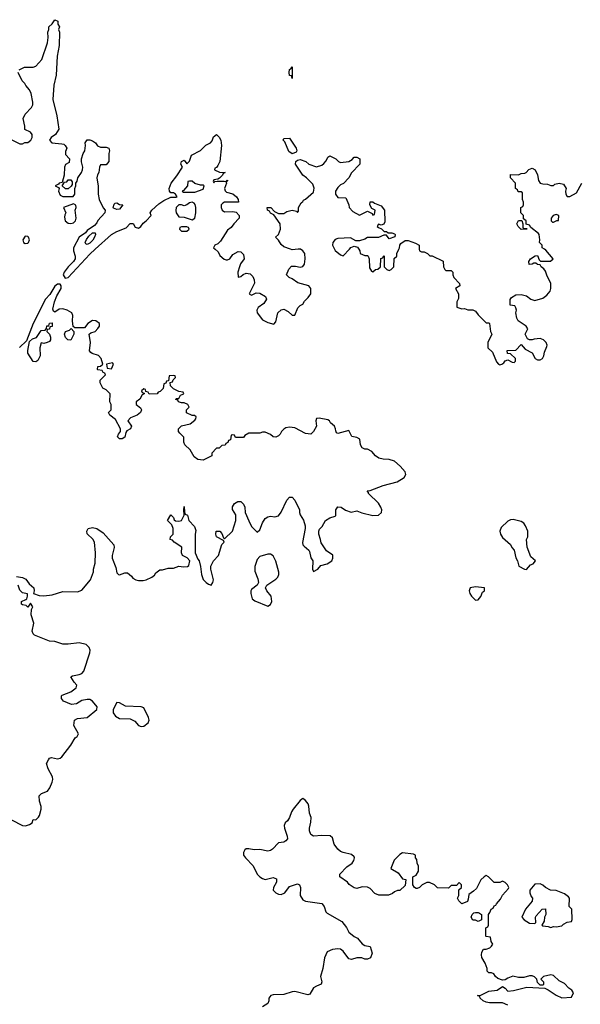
# Model space of a CAD drawing. Header units: inches. Extents: x 2601469 to 2753575, y 449403 to 582909.
# Tile 263 of 350: x 2675290 to 2679448, y 514404 to 521702. Entities that reach past the tile are written whole.
import ezdxf

# ---------------------------------------------------------------- set-up
doc = ezdxf.new("R2010")
doc.units = ezdxf.units.IN
doc.header["$MEASUREMENT"] = 0
doc.layers.add('C6571', color=7, linetype='Continuous')
doc.layers.add('C6572', color=7, linetype='Continuous')

msp = doc.modelspace()

# ---------------------------------------------------------------- linework, layer by layer
at = {"layer": 'C6571', "color": 4, "elevation": 4}
for points in [[(2675688.7, 520000), (2675688.7, 519990), (2675702.3, 519950), (2675700.9, 519930), (2675688.7, 519910), (2675650, 519869.5), (2675620.3, 519830), (2675612.4, 519810), (2675626.1, 519786.1), (2675650, 519792.4), (2675810, 519964.9), (2675848.6, 520000)], [(2676739.5, 520000), (2676761.4, 519981.4), (2676775.3, 519955.3), (2676806, 519926), (2676822, 519922), (2676830, 519921), (2676848, 519930), (2676870, 519962), (2676910, 519984.7), (2676930, 519982), (2676950, 519962), (2676954.8, 519930), (2676928.5, 519891.5), (2676920.5, 519870), (2676908, 519830), (2676910, 519794), (2676930, 519798), (2676946.3, 519813.7), (2676970, 519822.8), (2676998, 519818), (2677019.8, 519799.8), (2677030, 519774), (2677030.7, 519749.3), (2676992, 519670), (2677010, 519661), (2677042.7, 519677.3), (2677070, 519676), (2677112, 519650), (2677121, 519630), (2677100.7, 519599.3), (2677058.8, 519570), (2677047.7, 519550), (2677050.8, 519530), (2677090, 519478), (2677130, 519458), (2677173.6, 519446.4), (2677190, 519462), (2677204, 519530), (2677230, 519551.3), (2677250, 519556), (2677279.9, 519539.9), (2677310, 519511.3), (2677330, 519512), (2677352.9, 519567.1), (2677370, 519584.7), (2677390, 519594), (2677403.1, 519616.9), (2677430, 519642), (2677448, 519670), (2677448.7, 519710), (2677435.3, 519730), (2677352.5, 519752.5), (2677310, 519781.2), (2677288, 519790), (2677268.7, 519810), (2677286.8, 519853.2), (2677304.7, 519875.3), (2677335.3, 519875.3), (2677370, 519866.8), (2677390, 519872), (2677402, 519890), (2677408, 519930), (2677404, 519970), (2677388.7, 519990), (2677372, 520000)], [(2677356.1, 520000), (2677310, 519996), (2677299.6, 520000)], [(2677625.7, 520000), (2677630, 519991.3), (2677670, 519958), (2677690, 519952), (2677734.9, 520000)], [(2677805.8, 520000), (2677812, 519990), (2677814, 519970), (2677850, 519954), (2677870, 519954), (2677874, 519950), (2677882, 519930), (2677883.6, 519863.6), (2677898, 519838), (2677910, 519834), (2677928.4, 519851.6), (2677947.3, 519852.7), (2677966, 519870), (2677968.4, 519931.6), (2677982, 519938), (2677990, 519954), (2677994, 519950), (2677994, 519870), (2678014, 519850), (2678030, 519842), (2678046, 519850), (2678066, 519870), (2678068.4, 519931.6), (2678086, 519950), (2678086, 519970), (2678102.5, 520000)], [(2678253.5, 520000), (2678254, 519990), (2678270, 519982), (2678290, 519982), (2678314, 519970), (2678332.7, 519952.7), (2678350, 519952), (2678430, 519912), (2678432, 519870), (2678442, 519850), (2678450, 519842), (2678490, 519842), (2678502, 519830), (2678502, 519810), (2678511, 519790), (2678552.7, 519747.3), (2678554, 519730), (2678522, 519710), (2678544.7, 519670), (2678543.6, 519636.4), (2678531.3, 519610), (2678532, 519572), (2678570, 519558), (2678590, 519562), (2678612.7, 519552.7), (2678650, 519552), (2678670, 519542), (2678690, 519514), (2678750, 519454), (2678770, 519454), (2678774, 519450), (2678782, 519390), (2678792, 519370), (2678762, 519310), (2678762, 519270), (2678796.8, 519236.8), (2678826.4, 519166.4), (2678842, 519150), (2678850, 519144.7), (2678866, 519150), (2678880.4, 519159.6), (2678890, 519174), (2678910, 519182), (2678943.6, 519163.6), (2678958, 519162), (2678966, 519170), (2678966, 519190), (2678930, 519226), (2678908, 519228), (2678906, 519250), (2678970, 519252), (2679010, 519294), (2679039.6, 519259.6), (2679090, 519232), (2679112, 519190), (2679130, 519181), (2679150, 519181), (2679168, 519190), (2679178, 519210), (2679183.1, 519236.9), (2679200.4, 519279.6), (2679202, 519290), (2679194, 519310), (2679175.3, 519330), (2679150, 519339), (2679105.4, 519334.6), (2679090, 519328), (2679070, 519328), (2679056.4, 519336.4), (2679038, 519370), (2679058, 519410), (2679046, 519430), (2678988, 519470), (2678978, 519490), (2678968.9, 519528.9), (2678975.3, 519550), (2678970, 519566), (2678962, 519582), (2678927.3, 519587.3), (2678928.4, 519628.4), (2678936.4, 519643.6), (2678970, 519662), (2679010, 519664.7), (2679050, 519656), (2679082, 519630), (2679110, 519621), (2679170, 519638), (2679200.2, 519659.8), (2679224, 519690), (2679229, 519710), (2679228.4, 519748.4), (2679202, 519802), (2679190, 519838), (2679176.5, 519856.5), (2679158, 519870), (2679150, 519886), (2679130, 519888), (2679118, 519898), (2679103.6, 519896.4), (2679091.1, 519888.9), (2679068.4, 519888.4), (2679066, 519910), (2679078, 519930), (2679112, 519952), (2679130, 519954), (2679142, 519922), (2679152.7, 519912.7), (2679227.3, 519912.7), (2679246, 519930), (2679193.2, 519993.2), (2679182.2, 520000)], [(2675266, 517574), (2675310, 517567.3), (2675334.9, 517554.9), (2675359.8, 517519.8), (2675394.8, 517490), (2675398, 517470), (2675392, 517450), (2675433.2, 517433.2), (2675470, 517430.5), (2675530, 517438.4), (2675610, 517464.6), (2675718.4, 517461.6), (2675750, 517474.8), (2675816, 517550), (2675836, 517610), (2675837.2, 517630), (2675850, 517674), (2675853.2, 517750), (2675845.2, 517830), (2675832.9, 517852.9), (2675789, 517891), (2675788.7, 517910), (2675798, 517930), (2675830, 517938.8), (2675862, 517930), (2675910, 517898), (2675987.3, 517810), (2675990.5, 517790), (2675974.9, 517730), (2675975.5, 517710), (2676002, 517642), (2676010, 517602), (2676022, 517590), (2676030, 517587.3), (2676070, 517601), (2676090, 517601), (2676118, 517578), (2676130, 517562), (2676151.1, 517551.1), (2676170, 517544.7), (2676205.4, 517545.4), (2676228.9, 517551.1), (2676268.9, 517571.1), (2676290, 517584.7), (2676299, 517601), (2676330, 517624.7), (2676350, 517624.7), (2676390, 517638), (2676430, 517638), (2676470, 517651), (2676505.5, 517645.5), (2676535.3, 517650), (2676543.7, 517656.3), (2676552.3, 517690), (2676532.3, 517712.3), (2676497.2, 517730), (2676489.3, 517750), (2676491.3, 517791.3), (2676435.3, 517830), (2676423.1, 517843.1), (2676406, 517850), (2676408, 517870), (2676428, 517890), (2676428.7, 517930), (2676418, 517958), (2676386, 517990), (2676410, 518031.3), (2676430, 518012), (2676436, 517996), (2676446.4, 517986.4), (2676470, 517984), (2676489.1, 517990.9), (2676508.7, 518030), (2676506, 518070), (2676510, 518094), (2676512, 518052), (2676518, 518038), (2676534, 518030), (2676544.7, 517990), (2676585.4, 517945.4), (2676596, 517916), (2676590.8, 517889.2), (2676590.7, 517750), (2676610, 517704.7), (2676621, 517690), (2676632, 517650), (2676638, 517590), (2676650, 517554), (2676672, 517530), (2676690, 517518), (2676710, 517512), (2676722, 517530), (2676728, 517550), (2676708, 517630), (2676708.4, 517651.6), (2676728, 517690), (2676764, 517730), (2676788.4, 517811.6), (2676806, 517830), (2676802, 517842), (2676750, 517868.7), (2676744, 517890), (2676748, 517910), (2676774, 517910), (2676790, 517894), (2676802, 517862), (2676810, 517854), (2676868, 517910), (2676894, 517990), (2676893.2, 518033.2), (2676868.4, 518071.6), (2676868.4, 518091.6), (2676883.1, 518116.9), (2676908.4, 518131.6), (2676930, 518132), (2676950, 518112), (2676958.8, 518090), (2676961, 518050), (2676988.1, 517988.1), (2677010, 517944.7), (2677050, 517904.7), (2677070, 517922), (2677090, 517972), (2677110, 518004.7), (2677130, 518018), (2677150, 518021), (2677183.1, 518016.9), (2677210, 518024.7), (2677230, 518052), (2677270, 518142), (2677290, 518162), (2677310, 518162), (2677330, 518142), (2677364.7, 518070), (2677364.7, 518050), (2677370.9, 518030.9), (2677393.7, 517993.7), (2677406.8, 517950), (2677407.3, 517930), (2677387.3, 517827.3), (2677391, 517810), (2677398.8, 517798.8), (2677434, 517770), (2677439.6, 517759.6), (2677450, 517714), (2677464.7, 517690), (2677461, 517630), (2677470, 517612), (2677502, 517630), (2677524, 517656), (2677570, 517667.7), (2677604, 517690), (2677613.2, 517710), (2677612.5, 517732.5), (2677565.6, 517765.6), (2677524.7, 517824.7), (2677522, 517850), (2677509, 517890), (2677509, 517910), (2677514.6, 517925.4), (2677533.6, 517946.4), (2677559, 517990), (2677590, 518011), (2677630, 518022), (2677633.6, 518026.4), (2677635.3, 518070), (2677648.9, 518091.1), (2677674, 518090), (2677706.4, 518066.4), (2677748.4, 518051.6), (2677790, 518061), (2677826.4, 518046.4), (2677908.3, 518028.3), (2677950, 518030.8), (2677974, 518050), (2677975.1, 518070), (2677969.4, 518090), (2677950, 518118), (2677878, 518190), (2677878, 518198), (2677866, 518210), (2677890, 518211.3), (2677986, 518250), (2678090, 518276.3), (2678142, 518310), (2678153.2, 518330), (2678148.7, 518350), (2678112.1, 518392.1), (2678070, 518429.2), (2678030, 518442.7), (2677985.6, 518445.6), (2677953.2, 518453.2), (2677928.7, 518470), (2677902, 518502), (2677870, 518519), (2677850, 518519), (2677828.9, 518528.9), (2677817.2, 518550), (2677812.7, 518592.7), (2677790, 518605.2), (2677753.6, 518613.6), (2677730, 518658), (2677650, 518635.3), (2677640.2, 518640.2), (2677633.6, 518653.6), (2677632.7, 518670), (2677624, 518690), (2677594, 518714), (2677588.4, 518728.4), (2677576.4, 518736.4), (2677510, 518748.7), (2677490, 518746), (2677486.8, 518730), (2677491, 518690), (2677470, 518648.7), (2677450, 518629), (2677410, 518634), (2677330, 518678), (2677290, 518682), (2677263.6, 518676.4), (2677250, 518668), (2677232, 518650), (2677222, 518630), (2677210, 518618), (2677190, 518608), (2677169, 518609), (2677150, 518628), (2677110, 518646), (2677090, 518646), (2677070, 518638), (2676990, 518638), (2676959.6, 518620.4), (2676950, 518606), (2676890, 518606), (2676882, 518622), (2676870, 518626), (2676858, 518622), (2676852.7, 518587.3), (2676838, 518582), (2676832.7, 518567.3), (2676818, 518562), (2676812.7, 518547.3), (2676790, 518546), (2676770, 518526), (2676750, 518526), (2676714, 518490), (2676714, 518470), (2676710, 518466), (2676650, 518438), (2676610, 518442), (2676583.1, 518463.1), (2676554.6, 518514.6), (2676515.3, 518550), (2676508, 518570), (2676507.3, 518607.3), (2676476.4, 518636.4), (2676468, 518650), (2676468, 518670), (2676490, 518691.3), (2676553.6, 518706.4), (2676590, 518734), (2676596.4, 518743.6), (2676598, 518758), (2676587.3, 518767.3), (2676570, 518768), (2676527.3, 518787.3), (2676528, 518810), (2676546, 518830), (2676538, 518850), (2676510, 518862), (2676490, 518862), (2676468.4, 518868.4), (2676462, 518882), (2676447.3, 518887.3), (2676450, 518894), (2676470, 518894), (2676482, 518918), (2676506, 518930), (2676502, 518942), (2676470, 518946), (2676430, 518966), (2676407.3, 518987.3), (2676406, 519014), (2676422, 519018), (2676427.3, 519032.7), (2676446, 519050), (2676442, 519062), (2676430, 519066), (2676398, 519062), (2676394, 519026), (2676378, 519022), (2676372.7, 519007.3), (2676358, 519002), (2676352.7, 518967.3), (2676332.7, 518947.3), (2676318, 518942), (2676310, 518928), (2676250, 518926), (2676242, 518942), (2676226, 518946), (2676222, 518962), (2676210, 518966), (2676194, 518950), (2676198, 518938), (2676214, 518934), (2676214, 518930), (2676198, 518922), (2676182, 518890), (2676154, 518870), (2676154, 518850), (2676184.7, 518824.7), (2676192, 518810), (2676184.7, 518790), (2676162, 518770), (2676112, 518750), (2676092, 518730), (2676118, 518690), (2676111.3, 518670), (2676085.4, 518654.6), (2676076.9, 518643.1), (2676070, 518608), (2676050, 518595.3), (2676030, 518595.3), (2676015.3, 518610), (2676022, 518630), (2676038, 518650), (2676038, 518670), (2675999.3, 518739.3), (2675958, 518770), (2675948, 518790), (2675968, 518810), (2675968, 518850), (2675958, 518870), (2675962, 518930), (2675930, 518958), (2675906, 518970), (2675886, 519010), (2675886, 519030), (2675926, 519070), (2675922, 519082), (2675908, 519088), (2675902, 519102), (2675870, 519106), (2675866, 519110), (2675868.9, 519131.1), (2675890, 519134), (2675906, 519150), (2675895.3, 519190), (2675873.6, 519213.6), (2675828.4, 519228.4), (2675816.4, 519236.4), (2675808.7, 519248.7), (2675816, 519310), (2675806, 519370), (2675818, 519382), (2675850, 519392), (2675870, 519412), (2675882, 519430), (2675882, 519450), (2675855.3, 519470), (2675830, 519471.8), (2675796, 519450), (2675770, 519418), (2675698, 519418), (2675687.3, 519427.3), (2675681.2, 519470), (2675684, 519510), (2675675.3, 519530), (2675642, 519550), (2675610, 519559.3), (2675583, 519557), (2675550, 519535.3), (2675541.2, 519541.2), (2675535.3, 519555.3), (2675547.8, 519610), (2675564.9, 519655.1), (2675598.3, 519710), (2675598.3, 519730), (2675590, 519741.6), (2675570, 519741), (2675550, 519727.6), (2675513.8, 519666.2), (2675481.7, 519630), (2675388.8, 519451.2), (2675339.3, 519320.7), (2675288.7, 519271.3)], [(2675230, 515772.2), (2675310, 515728.8), (2675333.7, 515726.3), (2675362.9, 515737.1), (2675382, 515750), (2675390, 515774), (2675410, 515772), (2675430, 515792), (2675435.5, 515804.5), (2675449, 515850), (2675449, 515870), (2675436, 515910), (2675434, 515950), (2675452.5, 515967.5), (2675495.2, 515984.8), (2675512.3, 516007.7), (2675529.6, 516050), (2675534.7, 516070), (2675533.3, 516090), (2675501.3, 516150), (2675489.5, 516190), (2675502.6, 516217.4), (2675511.5, 516228.5), (2675525.8, 516234.2), (2675570, 516224.4), (2675590, 516228), (2675602.8, 516237.2), (2675670, 516324.9), (2675701.8, 516378.2), (2675715.1, 516390), (2675726, 516410), (2675692.3, 516470), (2675697.2, 516510), (2675717.5, 516522.5), (2675789.5, 516530.5), (2675862, 516590), (2675864, 516610), (2675829.2, 516650), (2675810, 516663.7), (2675790, 516664.5), (2675750, 516655.1), (2675710, 516632), (2675673.2, 516626.8), (2675615.3, 516650), (2675599, 516670), (2675599, 516690), (2675604.5, 516695.5), (2675670, 516720.7), (2675708, 516750), (2675713.2, 516770), (2675692.9, 516792.9), (2675669.2, 516830.8), (2675681.2, 516838.8), (2675731.7, 516848.3), (2675750, 516857.3), (2675766, 516874), (2675809.6, 517010), (2675811.6, 517030), (2675804.5, 517050), (2675784, 517070), (2675730, 517082.4), (2675650, 517073.6), (2675610, 517074), (2675550, 517093.6), (2675510, 517096.9), (2675399.4, 517139.4), (2675389.6, 517150), (2675382.4, 517170), (2675395.6, 517230), (2675375.1, 517290), (2675377.2, 517330), (2675388, 517350), (2675370, 517378), (2675350, 517348.7), (2675339, 517359), (2675310, 517364), (2675304, 517370), (2675302, 517390), (2675336.5, 517403.5), (2675342, 517410), (2675348.7, 517430), (2675347.3, 517447.3), (2675310, 517454.5), (2675290, 517473.2), (2675277.6, 517510)], [(2678910, 514399), (2678870, 514414), (2678774.6, 514414.6), (2678750, 514419), (2678728, 514430), (2678706, 514450), (2678702, 514462), (2678686, 514470), (2678710, 514472), (2678770, 514501), (2678832, 514508), (2678870, 514536), (2678890, 514524.7), (2678910, 514502.8), (2678953.4, 514506.6), (2679051.1, 514531.1), (2679183.6, 514523.6), (2679210, 514512), (2679270, 514471), (2679310, 514452), (2679382, 514458), (2679398, 514490), (2679386, 514510), (2679363.1, 514523.1), (2679330, 514558), (2679290, 514578), (2679250, 514618), (2679240.4, 514620.4), (2679230, 514622), (2679174, 514610), (2679154, 514590), (2679174, 514570), (2679174, 514550), (2679170, 514546), (2679150, 514546), (2679130, 514566), (2679126, 514590), (2679108.4, 514608.4), (2679090, 514615.3), (2679070, 514615.3), (2679030, 514604), (2678990, 514604), (2678946.4, 514613.6), (2678910, 514599), (2678890, 514585.2), (2678870, 514584), (2678836, 514596), (2678818, 514610), (2678806, 514630), (2678790, 514638), (2678770, 514638), (2678758, 514650), (2678758, 514670), (2678742, 514710), (2678718, 514750), (2678715.3, 514770), (2678718, 514790), (2678730, 514814), (2678750, 514814), (2678776.4, 514823.6), (2678790, 514834), (2678798, 514850), (2678786, 514870), (2678782, 514902), (2678750, 514906), (2678746, 514910), (2678746, 514970), (2678762, 514978), (2678766, 514990), (2678766, 515070), (2678776.4, 515083.6), (2678786, 515110), (2678802, 515118), (2678810, 515134), (2678822, 515138), (2678826, 515150), (2678856.4, 515183.6), (2678870, 515214), (2678916.4, 515263.6), (2678918, 515270), (2678908, 515290), (2678890, 515308), (2678870, 515318), (2678850, 515308), (2678810, 515308), (2678766, 515350), (2678750, 515358), (2678734, 515350), (2678710, 515326), (2678676.9, 515263.1), (2678656.9, 515243.1), (2678621, 515219), (2678616.9, 515183.1), (2678610, 515166), (2678568.4, 515148.4), (2678546, 515170), (2678538, 515190), (2678546, 515210), (2678548, 515252), (2678566, 515270), (2678566, 515290), (2678550, 515306), (2678530, 515286), (2678490, 515286), (2678470, 515266), (2678388.4, 515268.4), (2678366, 515290), (2678330, 515308), (2678310, 515308), (2678274, 515290), (2678254, 515270), (2678236.9, 515263.1), (2678230, 515262), (2678218, 515270), (2678206, 515290), (2678206, 515350), (2678230, 515362), (2678248, 515390), (2678247.3, 515427.3), (2678238, 515450), (2678236.4, 515476.4), (2678226, 515490), (2678226, 515510), (2678210, 515518), (2678130, 515528), (2678110, 515515.3), (2678066.4, 515473.6), (2678042, 515410), (2678098, 515378), (2678130, 515334), (2678154, 515330), (2678150, 515286), (2678110, 515248), (2678092.7, 515247.3), (2678070, 515238), (2678055.3, 515224.7), (2678026, 515214), (2677952.7, 515212.7), (2677924.8, 515224.8), (2677890, 515262), (2677870, 515273.2), (2677830, 515274), (2677790, 515262), (2677770, 515268.7), (2677733.2, 515293.2), (2677722, 515310), (2677664, 515350), (2677664, 515370), (2677717, 515423), (2677756, 515450), (2677769, 515470), (2677773.2, 515490), (2677770, 515498), (2677750, 515515.3), (2677690, 515529), (2677670, 515537.2), (2677650, 515553.2), (2677622.7, 515590), (2677610, 515638), (2677592.9, 515652.9), (2677530, 515656), (2677470, 515649.2), (2677450, 515664), (2677439.3, 515690), (2677439.3, 515710), (2677450, 515754), (2677452.7, 515790), (2677440.1, 515820.1), (2677433.8, 515873.8), (2677429.2, 515890), (2677410, 515915.3), (2677390, 515929.2), (2677370, 515914), (2677317.1, 515850), (2677305.3, 515830), (2677291.6, 515788.4), (2677275.4, 515764.6), (2677259.1, 515750), (2677250.6, 515730), (2677252.7, 515710), (2677273.4, 515650), (2677275.3, 515630), (2677264.9, 515615.1), (2677250, 515606.6), (2677210, 515601.6), (2677164.9, 515555.1), (2677150, 515544.7), (2677130, 515538.9), (2677070, 515551.3), (2677030, 515549.4), (2676990, 515556.9), (2676970, 515555.6), (2676960.7, 515550), (2676950.6, 515530), (2676950.7, 515510), (2676964, 515490), (2677022.4, 515430), (2677050.4, 515370), (2677070, 515348.2), (2677090, 515335.8), (2677110, 515330.4), (2677170, 515343.1), (2677193.7, 515333.7), (2677194, 515310), (2677172.2, 515270), (2677170.4, 515250.4), (2677190, 515230.4), (2677210, 515221.1), (2677230, 515218), (2677256.2, 515230), (2677290, 515277.1), (2677350, 515297.1), (2677366, 515290), (2677372.7, 515270), (2677370.5, 515210.5), (2677390, 515178.8), (2677410, 515168), (2677530.5, 515150.5), (2677547.7, 515130), (2677560.7, 515090), (2677570, 515078.8), (2677678, 515018), (2677713.2, 514973.2), (2677730, 514938), (2677770, 514906), (2677794.4, 514894.4), (2677830, 514851.3), (2677850, 514841), (2677890, 514832), (2677903.6, 514783.6), (2677891, 514749), (2677870, 514738), (2677850, 514738), (2677828.4, 514748.4), (2677790, 514748.7), (2677750, 514735.3), (2677730, 514742), (2677690, 514799), (2677670, 514812.7), (2677650, 514816), (2677610.6, 514809.4), (2677570, 514794), (2677550, 514748), (2677538, 514670), (2677520.5, 514610), (2677531, 514570), (2677526, 514554), (2677490, 514539.3), (2677470, 514525.2), (2677441.4, 514478.6), (2677426.8, 514473.2), (2677330, 514498), (2677310, 514496.9), (2677250, 514476), (2677170, 514474.3), (2677151.3, 514470), (2677137.3, 514450), (2677137.3, 514430), (2677130.5, 514409.5), (2677090, 514386)]]:
    msp.add_lwpolyline(points, dxfattribs=at)
for points in [[(2675470, 519302), (2675450, 519306), (2675438, 519270), (2675442, 519210), (2675423.6, 519176.4), (2675410, 519166), (2675388.9, 519168.9), (2675349.2, 519229.2), (2675349.3, 519250.7), (2675362.7, 519317.3), (2675384.5, 519335.5), (2675413.2, 519346.8), (2675450, 519398), (2675478, 519402), (2675488, 519412), (2675490, 519432), (2675506, 519434), (2675510, 519452), (2675530, 519454), (2675530.9, 519429.1), (2675514, 519426), (2675510, 519408), (2675494, 519406), (2675492, 519390), (2675511.3, 519370), (2675518, 519350), (2675518, 519330), (2675510, 519318), (2675494, 519310)], [(2675670, 519326), (2675646, 519330), (2675630, 519346), (2675622, 519370), (2675629.3, 519390.7), (2675659, 519401), (2675672.7, 519412.7), (2675692, 519392), (2675692, 519370)], [(2675978, 519158), (2675934, 519150), (2675938, 519118), (2675970, 519114), (2675986, 519150)], [(2678950, 517997.2), (2678930, 517994), (2678910, 517984), (2678861.1, 517938.9), (2678850.8, 517910), (2678854.8, 517890), (2678870, 517864.7), (2678931, 517811), (2678941, 517790), (2678958, 517770), (2678970, 517714), (2678982, 517690), (2678991.6, 517651.6), (2679034, 517630), (2679050, 517627.3), (2679079.3, 517660.7), (2679099, 517670), (2679115.3, 517690), (2679080.2, 517720.2), (2679052.9, 517792.9), (2679048.9, 517848.9), (2679058, 517870), (2679058, 517910), (2679042, 517950), (2679029.1, 517969.1), (2679010, 517982)], [(2677150, 517741.2), (2677130, 517740.9), (2677070, 517723.7), (2677050, 517702), (2677033.4, 517650), (2677033.7, 517613.7), (2677057.1, 517557.1), (2677060.7, 517530), (2677051.3, 517510), (2677010, 517479), (2677004.9, 517470), (2677004.9, 517450), (2677014.8, 517410), (2677034.6, 517394.6), (2677130, 517354.8), (2677150, 517366.8), (2677160.9, 517390), (2677155.1, 517430), (2677124, 517470), (2677114, 517490), (2677122, 517510), (2677190, 517556), (2677204, 517570), (2677212.7, 517590), (2677212.3, 517607.7), (2677190, 517688), (2677169.3, 517729.3)], [(2678670, 517499.6), (2678630, 517491.3), (2678624.4, 517470), (2678628.4, 517450), (2678640.4, 517430), (2678670, 517400.4), (2678690, 517403.1), (2678710, 517426.8), (2678721.6, 517458.4), (2678738, 517470), (2678738, 517490)], [(2676010, 516642), (2675983, 516590), (2675983.8, 516563.8), (2675999.3, 516539.3), (2676030, 516523.1), (2676110, 516521.3), (2676142.6, 516502.6), (2676170.6, 516470), (2676190, 516462.4), (2676210, 516466.4), (2676241.7, 516490), (2676249.7, 516510), (2676246.3, 516530), (2676210, 516601.2), (2676190, 516609.5), (2676074, 516614), (2676030, 516639.3)], [(2679150, 515298), (2679110, 515295.3), (2679074, 515250), (2679074, 515230), (2679083.6, 515203.6), (2679094, 515190), (2679091.6, 515168.4), (2679042, 515110), (2679014, 515050), (2679032, 515030), (2679070, 515004.7), (2679110, 515002), (2679118, 515010), (2679115.3, 515050), (2679120.2, 515059.8), (2679166, 515110), (2679190, 515111.3), (2679191.1, 515068.9), (2679182, 515050), (2679179.6, 515020.4), (2679162, 514990), (2679170, 514984.7), (2679210, 514982), (2679230, 514974), (2679250, 514982), (2679270, 514978), (2679310, 514984.7), (2679322, 514998), (2679350, 515014), (2679382, 515018), (2679387.3, 515032.7), (2679386, 515110), (2679366, 515130), (2679368, 515190), (2679360.4, 515200.4), (2679330, 515222), (2679270, 515248.7), (2679226, 515250), (2679189.1, 515269.1), (2679170, 515288)], [(2678690, 515018), (2678670, 515028), (2678650, 515028), (2678638, 515050), (2678646, 515070), (2678658, 515082), (2678670, 515084.7), (2678690, 515084.7), (2678699.8, 515079.8), (2678714, 515070), (2678714, 515030), (2678710, 515028)]]:
    msp.add_lwpolyline(points, close=True, dxfattribs=at)
at = {"layer": 'C6572', "color": 4, "elevation": 4}
for points in [[(2675286, 521330), (2675326, 521350), (2675390, 521351.3), (2675410, 521358), (2675453.6, 521406.4), (2675495.3, 521530), (2675502, 521570), (2675498, 521610), (2675506, 521630), (2675506, 521650), (2675530, 521672), (2675550, 521702), (2675572, 521690), (2675572, 521670), (2675584.7, 521650), (2675578, 521630), (2675584.7, 521610), (2675582.8, 521510), (2675568.3, 521431.7), (2675559.1, 521290), (2675542.4, 521217.6), (2675536.3, 521110), (2675564.9, 520990), (2675581, 520890), (2675554.4, 520850), (2675524.4, 520830), (2675510.3, 520810), (2675528.2, 520788.2), (2675602.4, 520782.4), (2675618.2, 520778.2), (2675628.2, 520770), (2675638.8, 520750), (2675630, 520726), (2675630, 520702), (2675658, 520670), (2675656, 520644), (2675630, 520629), (2675623.1, 520610), (2675619.1, 520550), (2675604.7, 520495.3), (2675582, 520490), (2675578, 520482), (2675554, 520470), (2675578, 520458), (2675582, 520450), (2675578, 520430), (2675590, 520402), (2675610, 520392), (2675687.3, 520392.7), (2675698, 520410), (2675698, 520450), (2675706, 520470), (2675706, 520490), (2675715.3, 520504.7), (2675722, 520530), (2675748.7, 520570), (2675755.3, 520590), (2675759, 520610), (2675749.1, 520649.1), (2675749.2, 520670), (2675761.2, 520710), (2675774, 520730), (2675779, 520770), (2675775.3, 520790), (2675789.2, 520810.8), (2675809, 520811), (2675830, 520804.7), (2675852, 520790), (2675866, 520766), (2675890, 520758), (2675930, 520758), (2675950, 520751), (2675956, 520730), (2675951, 520710), (2675952, 520650), (2675930, 520626), (2675890, 520626), (2675882, 520610), (2675878, 520570), (2675867.1, 520552.9), (2675861, 520530), (2675870.9, 520469.1), (2675871, 520410), (2675878.8, 520370), (2675908, 520308), (2675924.7, 520290), (2675922, 520270), (2675870, 520214), (2675862.5, 520197.5), (2675844.1, 520175.9), (2675790, 520139.5), (2675776.7, 520123.3), (2675730, 520089), (2675688.7, 520010), (2675688.7, 520000)], [(2675170, 520842.8), (2675290, 520782), (2675310, 520782), (2675329.1, 520790.9), (2675350, 520791.3), (2675373.2, 520810), (2675381.2, 520830), (2675381.2, 520850), (2675370, 520868.7), (2675329.1, 520889.1), (2675328.4, 520911.6), (2675315.3, 520970), (2675330, 521002), (2675378, 521050), (2675388, 521070), (2675388, 521090), (2675374.6, 521154.6), (2675362, 521182), (2675334.6, 521214.6), (2675328, 521230), (2675309.1, 521249.1), (2675278, 521310)], [(2675848.6, 520000), (2675969.7, 520110.3), (2676010, 520133), (2676080.4, 520159.6), (2676110, 520190.8), (2676131, 520191), (2676145.4, 520165.4), (2676170, 520158), (2676188, 520170), (2676205.2, 520194.8), (2676228, 520210), (2676266, 520250), (2676258, 520270), (2676268.7, 520290), (2676322.4, 520337.6), (2676358, 520362), (2676410, 520386.8), (2676450, 520386), (2676458, 520390), (2676446, 520410), (2676430, 520418), (2676410, 520418), (2676402, 520430), (2676399, 520450), (2676414, 520490), (2676456, 520544), (2676498, 520610), (2676485.2, 520630), (2676489, 520650), (2676510, 520662), (2676530, 520634), (2676550, 520654), (2676563.1, 520696.9), (2676630, 520732), (2676670, 520772), (2676706, 520790), (2676716.4, 520803.6), (2676727.3, 520832.7), (2676750, 520851.3), (2676770, 520832), (2676781, 520810), (2676786, 520770), (2676774.8, 520650), (2676759.8, 520620.2), (2676750, 520606), (2676738, 520602), (2676734, 520590), (2676771.6, 520571.6), (2676814, 520570), (2676798, 520562), (2676794, 520550), (2676772.7, 520527.3), (2676759.6, 520520.4), (2676730, 520515.3), (2676723.6, 520503.6), (2676730, 520494), (2676738, 520502), (2676754, 520506), (2676806, 520506), (2676818, 520502), (2676828.4, 520511.6), (2676834, 520510), (2676822, 520498), (2676824.7, 520490), (2676808.5, 520451.5), (2676814.4, 520434.4), (2676823.7, 520423.7), (2676870.3, 520410.3), (2676898.8, 520390), (2676911.3, 520370), (2676912, 520350), (2676810, 520348.7), (2676796.9, 520343.1), (2676784.7, 520330), (2676784.7, 520310), (2676792, 520290), (2676810, 520278), (2676870, 520281), (2676895.3, 520275.3), (2676918, 520250), (2676918, 520230), (2676878, 520190), (2676858, 520162), (2676830, 520141.2), (2676778.4, 520061.6), (2676758.8, 520041.2), (2676738, 520030), (2676727.7, 520010), (2676739.5, 520000)], [(2677299.6, 520000), (2677250, 520019), (2677230, 520035.3), (2677210, 520068), (2677186, 520090), (2677208.9, 520111.1), (2677225.2, 520150), (2677221.2, 520190), (2677174.6, 520254.6), (2677150, 520268.7), (2677142, 520282), (2677128, 520290), (2677126, 520310), (2677152, 520310), (2677180.7, 520280.7), (2677210, 520264.7), (2677250, 520266), (2677270, 520281), (2677310, 520291), (2677342, 520282), (2677350, 520274), (2677358, 520282), (2677358, 520310), (2677376.4, 520343.6), (2677390, 520354), (2677395.3, 520364.7), (2677410, 520372), (2677470, 520424.7), (2677472.9, 520452.9), (2677463.1, 520483.1), (2677418, 520530), (2677388.7, 520550), (2677335.3, 520630), (2677338, 520650), (2677350, 520662), (2677370, 520664.7), (2677411.6, 520651.6), (2677434, 520630), (2677490, 520612), (2677530, 520624.7), (2677544.7, 520635.3), (2677563.1, 520656.9), (2677576.4, 520683.6), (2677590, 520692), (2677634, 520670), (2677654, 520650), (2677670, 520644.7), (2677730, 520652), (2677754.6, 520665.4), (2677770, 520682), (2677790, 520682), (2677812, 520670), (2677812, 520630), (2677750, 520566), (2677731.1, 520528.9), (2677691.1, 520488.9), (2677670, 520478), (2677650, 520458), (2677631.3, 520430), (2677631.3, 520410), (2677650, 520384.7), (2677710, 520382), (2677732, 520330), (2677734, 520310), (2677759.6, 520279.6), (2677810, 520252), (2677870, 520282), (2677904.7, 520264.7), (2677910, 520254), (2677922, 520258), (2677926, 520290), (2677902, 520302), (2677888, 520330), (2677890, 520352), (2677910, 520352), (2677921, 520341), (2677970, 520322), (2677996, 520290), (2677996.9, 520203.1), (2677990, 520186), (2677970, 520178), (2677950, 520186), (2677942, 520170), (2677950, 520162), (2677972.7, 520152.7), (2677992.7, 520132.7), (2678010, 520132), (2678022, 520122), (2678050, 520122), (2678070, 520114), (2678074, 520110), (2678072.7, 520092.7), (2678030, 520078), (2678010, 520106), (2677990, 520106), (2677950, 520088), (2677870, 520088), (2677850, 520075.3), (2677810, 520062), (2677784, 520064), (2677744, 520084), (2677650, 520081.2), (2677630, 520074), (2677611.3, 520050), (2677611, 520030), (2677625.7, 520000)], [(2679182.2, 520000), (2679166, 520010), (2679166, 520030), (2679146, 520050), (2679148, 520070), (2679142, 520110), (2679137.2, 520117.2), (2679082, 520162), (2679070, 520178), (2679047.3, 520187.3), (2679046, 520210), (2679026, 520226), (2679026, 520250), (2679006, 520270), (2679006, 520310), (2679022, 520318), (2679026, 520330), (2679026, 520350), (2679018, 520370), (2679018, 520418), (2679010, 520426), (2678987.3, 520427.3), (2678982, 520442), (2678966, 520450), (2678966, 520490), (2678929.1, 520529.1), (2678930, 520554), (2678990, 520552), (2679010, 520562), (2679035.3, 520564.7), (2679046, 520570), (2679067.3, 520592.7), (2679090, 520602), (2679114, 520590), (2679131.1, 520551.1), (2679138, 520510), (2679151.1, 520491.1), (2679170, 520484.7), (2679203.6, 520483.6), (2679230, 520474), (2679250, 520474), (2679258, 520482), (2679290, 520491), (2679322, 520482), (2679342, 520450), (2679338, 520430), (2679341, 520410), (2679350, 520392), (2679370, 520391.3), (2679420.4, 520419.6), (2679458, 520490)], [(2678102.5, 520000), (2678108, 520010), (2678108.4, 520031.6), (2678116.4, 520043.6), (2678150, 520064.7), (2678170, 520064.7), (2678225.4, 520045.4), (2678252, 520030), (2678253.5, 520000)], [(2677372, 520000), (2677370, 520001.2), (2677356.1, 520000)], [(2677734.9, 520000), (2677747, 520013), (2677770, 520022.8), (2677796, 520016), (2677805.8, 520000)]]:
    msp.add_lwpolyline(points, dxfattribs=at)
for points in [[(2677310, 521266), (2677306, 521286), (2677290, 521288), (2677289, 521310), (2677290, 521334), (2677302, 521338), (2677310, 521352)], [(2677310, 520708.7), (2677284.8, 520724.8), (2677256, 520796), (2677244, 520810), (2677250, 520822), (2677290, 520824.7), (2677341, 520750), (2677346, 520730), (2677339.8, 520720.2)], [(2675630, 520448), (2675606, 520470), (2675623.1, 520496.9), (2675639, 520501), (2675650, 520514), (2675670, 520514), (2675679.6, 520499.6), (2675679.6, 520480.4), (2675672.7, 520467.3), (2675650, 520448)], [(2676570, 520506), (2676550, 520506), (2676538, 520502), (2676534, 520470), (2676504.7, 520435.3), (2676494, 520430), (2676504.7, 520424.7), (2676590, 520424.7), (2676650, 520446), (2676658, 520470), (2676650, 520475.3), (2676630, 520475.3), (2676588.4, 520488.4)], [(2675690, 520338), (2675614, 520310), (2675631.3, 520271.3), (2675623.5, 520256.5), (2675622, 520238), (2675628.2, 520210), (2675650, 520193.4), (2675670, 520190.7), (2675690, 520196), (2675704, 520210), (2675709.3, 520230), (2675702, 520290), (2675708, 520310), (2675707.3, 520327.3)], [(2676010, 520295.3), (2675985.2, 520305.2), (2675982, 520310), (2675990, 520334), (2675998, 520342), (2676010, 520344.7), (2676030, 520331.3), (2676054, 520330), (2676030, 520298)], [(2676570, 520349.2), (2676550, 520344), (2676530, 520328.7), (2676510, 520322), (2676490, 520328.7), (2676470, 520328.7), (2676459.8, 520320.2), (2676451.3, 520310), (2676447.9, 520287.9), (2676451.3, 520270), (2676470, 520242), (2676510, 520238), (2676570, 520218), (2676588.9, 520231.1), (2676596, 520270), (2676597, 520310), (2676591.8, 520331.8), (2676582.7, 520342.7)], [(2679030, 520154), (2679050, 520154), (2679054, 520150), (2679050, 520148.7), (2679010, 520146), (2678986, 520170), (2678978, 520190), (2678990, 520214), (2679014, 520214), (2679022, 520190), (2679022, 520162)], [(2679270, 520257.2), (2679246, 520250), (2679231.3, 520230), (2679232, 520212), (2679242, 520202), (2679250, 520202), (2679274, 520214), (2679286, 520214), (2679288, 520250)], [(2675790, 520036), (2675781.2, 520041.2), (2675776, 520050), (2675786, 520074), (2675802.7, 520097.3), (2675830, 520122.8), (2675850, 520122), (2675853, 520110), (2675844.9, 520090), (2675832.7, 520067.3), (2675810, 520045.1)], [(2676530, 520166), (2676490, 520166), (2676478, 520162), (2676474, 520150), (2676490, 520134), (2676530, 520134), (2676546, 520150), (2676542, 520162)], [(2675330, 520098), (2675312, 520070), (2675318, 520050), (2675330, 520044), (2675350, 520046.8), (2675355.3, 520050), (2675362, 520070), (2675355.3, 520090), (2675350, 520095.3)]]:
    msp.add_lwpolyline(points, close=True, dxfattribs=at)

doc.saveas('drawing.dxf')
